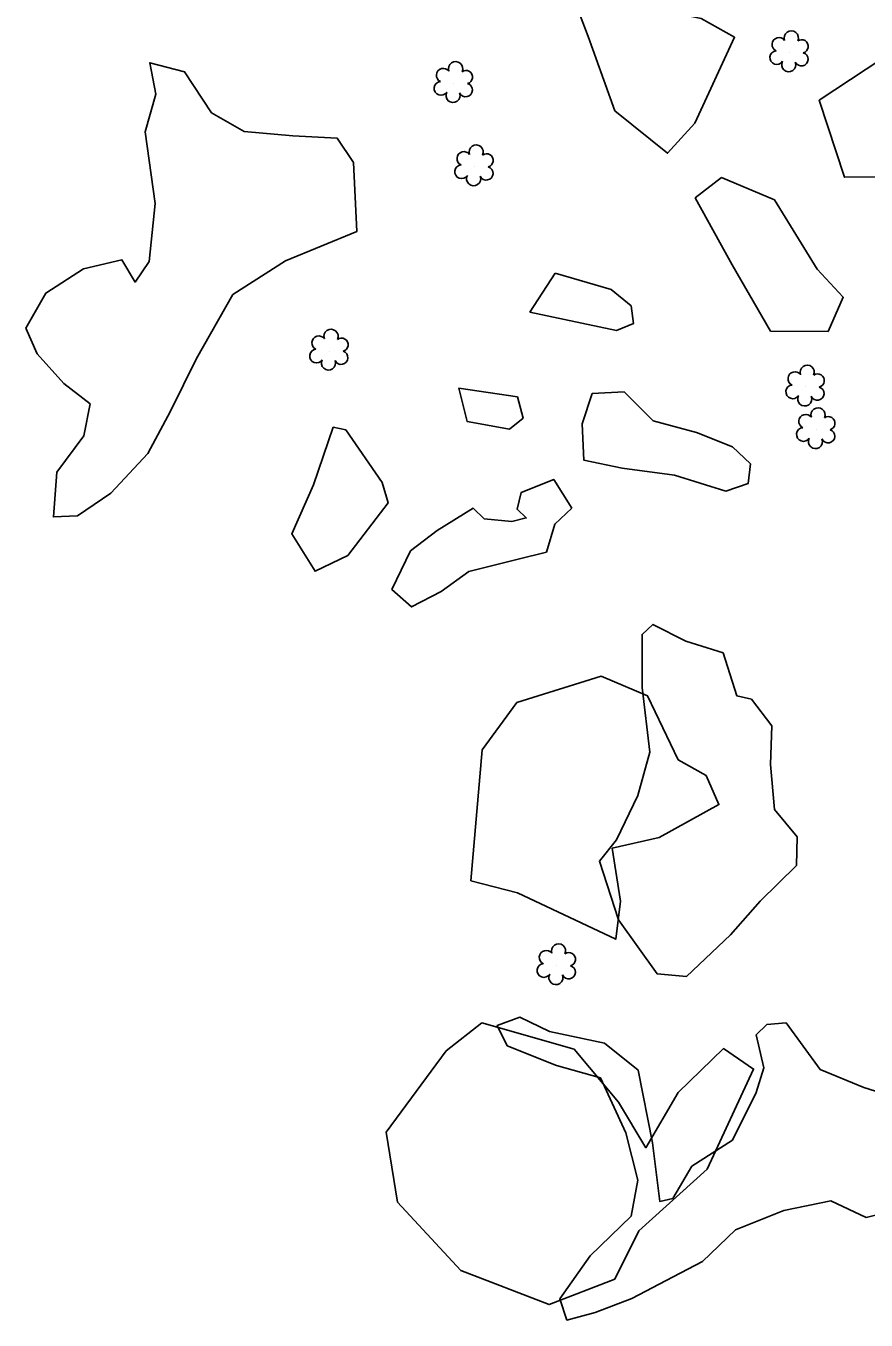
# Model space of a CAD drawing. Extents: x 3040896 to 3051146, y 687568 to 732976.
# Drawn here: x 3043377.4 to 3043494.3, y 724195.1 to 724375.4 of the extents above; entities that cross this region are included whole.
import ezdxf

# ---------------------------------------------------------------- set-up
doc = ezdxf.new("R2010")
doc.units = 0
for name, color, linetype in [('Exist Other Culture Area Outline', 7, 'Continuous'), ('Exist Vegetation Hedge Row', 7, 'Continuous'), ('Exist Vegetation Shrub CELL', 7, 'Continuous')]:
    doc.layers.add(name, color=color, linetype=linetype)

msp = doc.modelspace()

# ---------------------------------------------------------------- linework, layer by layer
at = {"layer": 'Exist Other Culture Area Outline'}
for points in [[(3043377.36, 724333.34), (3043380.13, 724338.21), (3043385.38, 724341.6), (3043390.73, 724342.82), (3043392.56, 724339.74), (3043394.54, 724342.62), (3043395.36, 724350.7), (3043393.96, 724360.67), (3043395.46, 724365.94), (3043394.6, 724370.29), (3043399.46, 724369.04), (3043403.19, 724363.33), (3043407.76, 724360.73), (3043414.54, 724360.1), (3043420.72, 724359.78), (3043422.98, 724356.4), (3043423.44, 724346.8), (3043413.49, 724342.72), (3043406.17, 724338.01), (3043401.12, 724329.09), (3043397.51, 724321.75), (3043394.32, 724315.88), (3043389.18, 724310.36), (3043384.52, 724307.18), (3043381.19, 724307.03), (3043381.68, 724313.24), (3043385.42, 724318.34), (3043386.29, 724322.78), (3043382.65, 724325.62), (3043378.94, 724329.76), (3043377.36, 724333.34)], [(3043377.36, 724333.34), (3043380.13, 724338.21), (3043385.38, 724341.6), (3043390.73, 724342.82), (3043392.56, 724339.74), (3043394.54, 724342.62), (3043395.36, 724350.7), (3043393.96, 724360.67), (3043395.46, 724365.94), (3043394.6, 724370.29), (3043399.46, 724369.04), (3043403.19, 724363.33), (3043407.76, 724360.73), (3043414.54, 724360.1), (3043420.72, 724359.78), (3043422.98, 724356.4), (3043423.44, 724346.8), (3043413.49, 724342.72), (3043406.17, 724338.01), (3043401.12, 724329.09), (3043397.51, 724321.75), (3043394.32, 724315.88), (3043389.18, 724310.36), (3043384.52, 724307.18), (3043381.19, 724307.03), (3043381.68, 724313.24), (3043385.42, 724318.34), (3043386.29, 724322.78), (3043382.65, 724325.62), (3043378.94, 724329.76), (3043377.36, 724333.34)], [(3043451.03, 724340.99), (3043458.87, 724338.72), (3043461.64, 724336.42), (3043461.95, 724333.97), (3043459.59, 724333), (3043447.53, 724335.57), (3043451.03, 724340.99)], [(3043451.03, 724340.99), (3043458.87, 724338.72), (3043461.64, 724336.42), (3043461.95, 724333.97), (3043459.59, 724333), (3043447.53, 724335.57), (3043451.03, 724340.99)], [(3043445.83, 724323.75), (3043446.58, 724320.79), (3043444.71, 724319.24), (3043438.81, 724320.3), (3043437.65, 724324.98), (3043445.83, 724323.75)], [(3043445.83, 724323.75), (3043446.58, 724320.79), (3043444.71, 724319.24), (3043438.81, 724320.3), (3043437.65, 724324.98), (3043445.83, 724323.75)], [(3043460.68, 724324.45), (3043464.72, 724320.43), (3043470.72, 724318.79), (3043475.75, 724316.78), (3043478.24, 724314.42), (3043477.91, 724311.68), (3043474.83, 724310.6), (3043467.66, 724312.85), (3043460.39, 724313.8), (3043455.06, 724314.92), (3043454.82, 724319.99), (3043456.22, 724324.2), (3043460.68, 724324.45)], [(3043460.68, 724324.45), (3043464.72, 724320.43), (3043470.72, 724318.79), (3043475.75, 724316.78), (3043478.24, 724314.42), (3043477.91, 724311.68), (3043474.83, 724310.6), (3043467.66, 724312.85), (3043460.39, 724313.8), (3043455.06, 724314.92), (3043454.82, 724319.99), (3043456.22, 724324.2), (3043460.68, 724324.45)], [(3043421.89, 724319.14), (3043426.96, 724311.82), (3043427.78, 724308.98), (3043422.18, 724301.64), (3043417.62, 724299.46), (3043414.38, 724304.67), (3043417.38, 724311.49), (3043420.15, 724319.51), (3043421.89, 724319.14)], [(3043421.89, 724319.14), (3043426.96, 724311.82), (3043427.78, 724308.98), (3043422.18, 724301.64), (3043417.62, 724299.46), (3043414.38, 724304.67), (3043417.38, 724311.49), (3043420.15, 724319.51), (3043421.89, 724319.14)], [(3043453.38, 724308.27), (3043451.02, 724306.04), (3043449.83, 724302.13), (3043445.92, 724301.15), (3043439.03, 724299.42), (3043435.2, 724296.65), (3043431.04, 724294.48), (3043428.32, 724296.93), (3043430.9, 724302.3), (3043434.62, 724305.12), (3043439.63, 724308.23), (3043441.17, 724306.75), (3043445, 724306.4), (3043447.03, 724306.88), (3043445.76, 724308.09), (3043446.31, 724310.42), (3043450.86, 724312.26), (3043453.38, 724308.27)], [(3043453.38, 724308.27), (3043451.02, 724306.04), (3043449.83, 724302.13), (3043445.92, 724301.15), (3043439.03, 724299.42), (3043435.2, 724296.65), (3043431.04, 724294.48), (3043428.32, 724296.93), (3043430.9, 724302.3), (3043434.62, 724305.12), (3043439.63, 724308.23), (3043441.17, 724306.75), (3043445, 724306.4), (3043447.03, 724306.88), (3043445.76, 724308.09), (3043446.31, 724310.42), (3043450.86, 724312.26), (3043453.38, 724308.27)], [(3043474.43, 724288.08), (3043476.36, 724282.1), (3043478.39, 724281.63), (3043481.24, 724277.94), (3043481.04, 724272.56), (3043481.59, 724266.29), (3043484.75, 724262.48), (3043484.67, 724258.49), (3043479.58, 724253.48), (3043475.45, 724248.82), (3043469.34, 724243.01), (3043465.25, 724243.39), (3043459.86, 724250.92), (3043457.22, 724259.09), (3043459.61, 724262.03), (3043462.58, 724268.22), (3043464.24, 724274.27), (3043463.16, 724283.28), (3043463.15, 724290.67), (3043464.66, 724292.05), (3043469.26, 724289.74), (3043474.43, 724288.08)], [(3043474.43, 724288.08), (3043476.36, 724282.1), (3043478.39, 724281.63), (3043481.24, 724277.94), (3043481.04, 724272.56), (3043481.59, 724266.29), (3043484.75, 724262.48), (3043484.67, 724258.49), (3043479.58, 724253.48), (3043475.45, 724248.82), (3043469.34, 724243.01), (3043465.25, 724243.39), (3043459.86, 724250.92), (3043457.22, 724259.09), (3043459.61, 724262.03), (3043462.58, 724268.22), (3043464.24, 724274.27), (3043463.16, 724283.28), (3043463.15, 724290.67), (3043464.66, 724292.05), (3043469.26, 724289.74), (3043474.43, 724288.08)], [(3043499.94, 724210.83), (3043494.34, 724209.43), (3043489.43, 724211.75), (3043482.91, 724210.43), (3043476.15, 724207.73), (3043471.55, 724203.31), (3043467.47, 724201.17), (3043461.73, 724198.15), (3043456.61, 724196.21), (3043452.69, 724195.14), (3043451.69, 724198.12), (3043455.94, 724204.07), (3043461.63, 724209.61), (3043462.57, 724214.62), (3043460.91, 724221.22), (3043457.35, 724228.91), (3043451.24, 724230.61), (3043444.37, 724233.35), (3043442.98, 724236.18), (3043446.11, 724237.36), (3043450.28, 724235.36), (3043457.91, 724233.7), (3043462.59, 724229.97), (3043464.6, 724219.84), (3043465.61, 724211.68), (3043467.42, 724212.08), (3043470.07, 724216.56), (3043475.76, 724220.19)], [(3043499.94, 724210.83), (3043494.34, 724209.43), (3043489.43, 724211.75), (3043482.91, 724210.43), (3043476.15, 724207.73), (3043471.55, 724203.31), (3043467.47, 724201.17), (3043461.73, 724198.15), (3043456.61, 724196.21), (3043452.69, 724195.14), (3043451.69, 724198.12), (3043455.94, 724204.07), (3043461.63, 724209.61), (3043462.57, 724214.62), (3043460.91, 724221.22), (3043457.35, 724228.91), (3043451.24, 724230.61), (3043444.37, 724233.35), (3043442.98, 724236.18), (3043446.11, 724237.36), (3043450.28, 724235.36), (3043457.91, 724233.7), (3043462.59, 724229.97), (3043464.6, 724219.84), (3043465.61, 724211.68), (3043467.42, 724212.08), (3043470.07, 724216.56), (3043475.76, 724220.19)], [(3043475.76, 724220.19), (3043479.03, 724226.83), (3043480.1, 724230.3), (3043479.05, 724234.87), (3043480.54, 724236.34), (3043483.2, 724236.53), (3043487.94, 724230.05), (3043494.03, 724227.52), (3043501.4, 724225.24)], [(3043475.76, 724220.19), (3043479.03, 724226.83), (3043480.1, 724230.3), (3043479.05, 724234.87), (3043480.54, 724236.34), (3043483.2, 724236.53), (3043487.94, 724230.05), (3043494.03, 724227.52), (3043501.4, 724225.24)]]:
    msp.add_lwpolyline(points, dxfattribs=at)
at = {"layer": 'Exist Vegetation Hedge Row'}
for points in [[(3043460.21, 724378.78), (3043471.38, 724376.44), (3043476.04, 724373.86), (3043470.51, 724361.88), (3043466.71, 724357.7), (3043459.34, 724363.62), (3043455.63, 724373.95), (3043452.66, 724381.8), (3043447.23, 724383.78), (3043442.18, 724389.42), (3043445.42, 724391.94), (3043448.63, 724392.08), (3043449.94, 724397.48), (3043456.53, 724397.06), (3043455.34, 724387.3), (3043460.21, 724378.78)], [(3043460.21, 724378.78), (3043471.38, 724376.44), (3043476.04, 724373.86), (3043470.51, 724361.88), (3043466.71, 724357.7), (3043459.34, 724363.62), (3043455.63, 724373.95), (3043452.66, 724381.8), (3043447.23, 724383.78), (3043442.18, 724389.42), (3043445.42, 724391.94), (3043448.63, 724392.08), (3043449.94, 724397.48), (3043456.53, 724397.06), (3043455.34, 724387.3), (3043460.21, 724378.78)], [(3043499.74, 724354.4), (3043491.32, 724354.35), (3043487.82, 724365.08), (3043503.1, 724375.15)], [(3043499.74, 724354.4), (3043491.32, 724354.35), (3043487.82, 724365.08), (3043503.1, 724375.15)], [(3043474.21, 724354.3), (3043481.58, 724351.18), (3043487.54, 724341.55), (3043491.16, 724337.62), (3043489.05, 724332.87), (3043481.05, 724332.92), (3043475.7, 724342.14), (3043470.56, 724351.47), (3043474.21, 724354.3)], [(3043474.21, 724354.3), (3043481.58, 724351.18), (3043487.54, 724341.55), (3043491.16, 724337.62), (3043489.05, 724332.87), (3043481.05, 724332.92), (3043475.7, 724342.14), (3043470.56, 724351.47), (3043474.21, 724354.3)], [(3043439.3, 724256.31), (3043440.91, 724274.57), (3043445.72, 724281.17), (3043457.48, 724284.86), (3043463.91, 724282.12), (3043468.16, 724273.2), (3043472.08, 724270.99), (3043473.86, 724266.95), (3043465.52, 724262.38), (3043459.01, 724260.86), (3043460.14, 724253.52), (3043459.5, 724248.2), (3043445.83, 724254.66), (3043439.3, 724256.31)], [(3043439.3, 724256.31), (3043440.91, 724274.57), (3043445.72, 724281.17), (3043457.48, 724284.86), (3043463.91, 724282.12), (3043468.16, 724273.2), (3043472.08, 724270.99), (3043473.86, 724266.95), (3043465.52, 724262.38), (3043459.01, 724260.86), (3043460.14, 724253.52), (3043459.5, 724248.2), (3043445.83, 724254.66), (3043439.3, 724256.31)], [(3043440.82, 724236.53), (3043453.68, 724232.88), (3043459.86, 724225.52), (3043463.69, 724219.15), (3043468.17, 724226.86), (3043474.49, 724232.97), (3043478.67, 724230.1), (3043472.22, 724216.17), (3043462.72, 724207.58), (3043459.36, 724200.83), (3043450.21, 724197.29), (3043437.9, 724202.06), (3043429.09, 724211.58), (3043427.51, 724221.32), (3043435.88, 724232.65), (3043440.82, 724236.53)], [(3043440.82, 724236.53), (3043453.68, 724232.88), (3043459.86, 724225.52), (3043463.69, 724219.15), (3043468.17, 724226.86), (3043474.49, 724232.97), (3043478.67, 724230.1), (3043472.22, 724216.17), (3043462.72, 724207.58), (3043459.36, 724200.83), (3043450.21, 724197.29), (3043437.9, 724202.06), (3043429.09, 724211.58), (3043427.51, 724221.32), (3043435.88, 724232.65), (3043440.82, 724236.53)]]:
    msp.add_lwpolyline(points, dxfattribs=at)
at = {"layer": 'Exist Vegetation Shrub CELL'}
for p, q in [((3043483.7, 724371.71), (3043483.7, 724371.71)), ((3043483.7, 724371.71), (3043483.7, 724371.71)), ((3043436.96, 724367.43), (3043436.96, 724367.43)), ((3043436.96, 724367.43), (3043436.96, 724367.43)), ((3043439.83, 724355.82), (3043439.83, 724355.82)), ((3043439.83, 724355.82), (3043439.83, 724355.82)), ((3043419.62, 724330.14), (3043419.62, 724330.14)), ((3043419.62, 724330.14), (3043419.62, 724330.14)), ((3043485.93, 724325.15), (3043485.93, 724325.15)), ((3043485.93, 724325.15), (3043485.93, 724325.15)), ((3043487.42, 724319.21), (3043487.42, 724319.21)), ((3043487.42, 724319.21), (3043487.42, 724319.21)), ((3043451.29, 724244.54), (3043451.29, 724244.54)), ((3043451.29, 724244.54), (3043451.29, 724244.54))]:
    msp.add_line(p, q, dxfattribs=at)
for centre, radius, start, end in [((3043483.93, 724373.75), 0.99, 334.8391, 200.4717), ((3043483.93, 724373.75), 0.99, 334.8391, 200.4717), ((3043482.22, 724372.84), 0.968, 35.8908, 245.4216), ((3043482.22, 724372.84), 0.968, 35.8908, 245.4216), ((3043485.37, 724372.58), 0.929, 284.4567, 126.0861), ((3043485.37, 724372.58), 0.929, 284.4567, 126.0861), ((3043437.19, 724369.47), 0.99, 334.8391, 200.4717), ((3043437.19, 724369.47), 0.99, 334.8391, 200.4717), ((3043481.9, 724371.01), 0.955, 95.1099, 327.9534), ((3043481.9, 724371.01), 0.955, 95.1099, 327.9534), ((3043483.57, 724370.03), 0.984, 151.2797, 21.387), ((3043483.57, 724370.03), 0.984, 151.2797, 21.387), ((3043485.34, 724370.79), 0.937, 204.9913, 73.4601), ((3043485.34, 724370.79), 0.937, 204.9913, 73.4601), ((3043435.48, 724368.55), 0.968, 35.8908, 245.4216), ((3043435.48, 724368.55), 0.968, 35.8908, 245.4216), ((3043438.63, 724368.3), 0.929, 284.4567, 126.0861), ((3043438.63, 724368.3), 0.929, 284.4567, 126.0861), ((3043435.16, 724366.72), 0.955, 95.1099, 327.9534), ((3043435.16, 724366.72), 0.955, 95.1099, 327.9534), ((3043438.6, 724366.5), 0.937, 204.9913, 73.4601), ((3043438.6, 724366.5), 0.937, 204.9913, 73.4601), ((3043436.83, 724365.74), 0.984, 151.2797, 21.387), ((3043436.83, 724365.74), 0.984, 151.2797, 21.387), ((3043438.35, 724356.95), 0.968, 35.8908, 245.4216), ((3043438.35, 724356.95), 0.968, 35.8908, 245.4216), ((3043440.06, 724357.86), 0.99, 334.8391, 200.4717), ((3043440.06, 724357.86), 0.99, 334.8391, 200.4717), ((3043438.03, 724355.12), 0.955, 95.1099, 327.9534), ((3043438.03, 724355.12), 0.955, 95.1099, 327.9534), ((3043441.5, 724356.69), 0.929, 284.4567, 126.0861), ((3043441.5, 724356.69), 0.929, 284.4567, 126.0861), ((3043439.7, 724354.14), 0.984, 151.2797, 21.387), ((3043439.7, 724354.14), 0.984, 151.2797, 21.387), ((3043441.47, 724354.89), 0.937, 204.9913, 73.4601), ((3043441.47, 724354.89), 0.937, 204.9913, 73.4601), ((3043419.85, 724332.18), 0.99, 334.8391, 200.4717), ((3043419.85, 724332.18), 0.99, 334.8391, 200.4717), ((3043418.14, 724331.27), 0.968, 35.8908, 245.4216), ((3043418.14, 724331.27), 0.968, 35.8908, 245.4216), ((3043421.29, 724331.01), 0.929, 284.4567, 126.0861), ((3043421.29, 724331.01), 0.929, 284.4567, 126.0861), ((3043417.82, 724329.44), 0.955, 95.1099, 327.9534), ((3043417.82, 724329.44), 0.955, 95.1099, 327.9534), ((3043419.49, 724328.46), 0.984, 151.2797, 21.387), ((3043419.49, 724328.46), 0.984, 151.2797, 21.387), ((3043421.26, 724329.21), 0.937, 204.9913, 73.4601), ((3043421.26, 724329.21), 0.937, 204.9913, 73.4601), ((3043484.44, 724326.28), 0.968, 35.8908, 245.4216), ((3043484.44, 724326.28), 0.968, 35.8908, 245.4216), ((3043486.15, 724327.19), 0.99, 334.8391, 200.4717), ((3043486.15, 724327.19), 0.99, 334.8391, 200.4717), ((3043484.13, 724324.45), 0.955, 95.1099, 327.9534), ((3043484.13, 724324.45), 0.955, 95.1099, 327.9534), ((3043487.6, 724326.02), 0.929, 284.4567, 126.0861), ((3043487.6, 724326.02), 0.929, 284.4567, 126.0861), ((3043485.8, 724323.47), 0.984, 151.2797, 21.387), ((3043485.8, 724323.47), 0.984, 151.2797, 21.387), ((3043487.56, 724324.22), 0.937, 204.9913, 73.4601), ((3043487.56, 724324.22), 0.937, 204.9913, 73.4601), ((3043487.65, 724321.25), 0.99, 334.8391, 200.4717), ((3043487.65, 724321.25), 0.99, 334.8391, 200.4717), ((3043485.94, 724320.34), 0.968, 35.8908, 245.4216), ((3043485.94, 724320.34), 0.968, 35.8908, 245.4216), ((3043489.09, 724320.08), 0.929, 284.4567, 126.0861), ((3043489.09, 724320.08), 0.929, 284.4567, 126.0861), ((3043485.62, 724318.51), 0.955, 95.1099, 327.9534), ((3043485.62, 724318.51), 0.955, 95.1099, 327.9534), ((3043489.06, 724318.28), 0.937, 204.9913, 73.4601), ((3043489.06, 724318.28), 0.937, 204.9913, 73.4601), ((3043487.29, 724317.53), 0.984, 151.2797, 21.387), ((3043487.29, 724317.53), 0.984, 151.2797, 21.387), ((3043449.81, 724245.67), 0.968, 35.8908, 245.4216), ((3043449.81, 724245.67), 0.968, 35.8908, 245.4216), ((3043451.52, 724246.58), 0.99, 334.8391, 200.4717), ((3043451.52, 724246.58), 0.99, 334.8391, 200.4717), ((3043452.96, 724245.41), 0.929, 284.4567, 126.0861), ((3043452.96, 724245.41), 0.929, 284.4567, 126.0861), ((3043449.49, 724243.84), 0.955, 95.1099, 327.9534), ((3043449.49, 724243.84), 0.955, 95.1099, 327.9534), ((3043452.93, 724243.61), 0.937, 204.9913, 73.4601), ((3043452.93, 724243.61), 0.937, 204.9913, 73.4601), ((3043451.16, 724242.86), 0.984, 151.2797, 21.387), ((3043451.16, 724242.86), 0.984, 151.2797, 21.387)]:
    msp.add_arc(centre, radius, start, end, dxfattribs=at)

doc.saveas('drawing.dxf')
